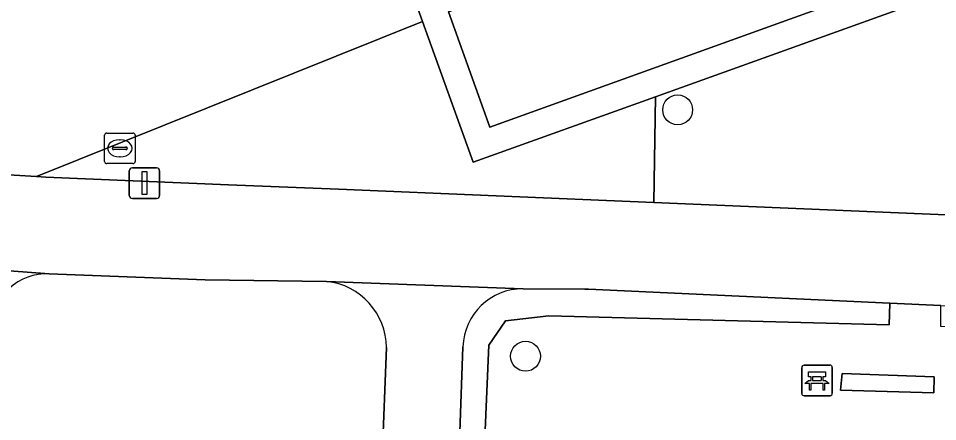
# Model space of a CAD drawing. Extents: x 160732 to 162107, y 387428 to 388479.
# Drawn here: x 161626.29 to 161656.35, y 387861.7 to 387874.89 of the extents above; entities that cross this region are included whole.
import ezdxf

# ---------------------------------------------------------------- set-up
doc = ezdxf.new("R2010")
doc.units = 0
for name, color, linetype in [('IMGEO_Bank', 7, 'Continuous'), ('IMGEO_Boom', 7, 'Continuous'), ('IMGEO_Groenvoorziening', 7, 'Continuous'), ('IMGEO_Haag', 7, 'Continuous'), ('IMGEO_Lichtmast', 7, 'Continuous'), ('IMGEO_Rijbaan_lokaal_open', 7, 'Continuous'), ('IMGEO_Rioolput', 7, 'Continuous'), ('IMGEO_Voetpad_open', 7, 'Continuous')]:
    doc.layers.add(name, color=color, linetype=linetype)

msp = doc.modelspace()

# ---------------------------------------------------------------- linework, layer by layer
at = {"layer": 'IMGEO_Bank'}
for p, q in [((161651.909, 387862.623), (161651.909, 387863.464)), ((161651.909, 387863.464), (161651.909, 387862.623)), ((161651.984, 387863.548), (161652.825, 387863.548)), ((161652.825, 387863.548), (161651.984, 387863.548)), ((161652.909, 387863.473), (161652.909, 387862.632)), ((161652.909, 387862.632), (161652.909, 387863.473)), ((161652.218, 387863.054), (161652.218, 387863.16)), ((161652.262, 387863.16), (161652.262, 387863.054)), ((161652.55, 387863.166), (161652.268, 387863.166)), ((161652.268, 387863.048), (161652.55, 387863.048)), ((161652.556, 387863.054), (161652.556, 387863.16)), ((161652.6, 387863.16), (161652.6, 387863.054)), ((161652.606, 387862.946), (161652.213, 387862.946)), ((161652.834, 387862.548), (161651.993, 387862.548)), ((161651.993, 387862.548), (161652.834, 387862.548))]:
    msp.add_line(p, q, dxfattribs=at)
for points in [[(161652.212, 387863.166), (161652.126, 387863.166), (161652.126, 387863.327), (161652.689, 387863.327), (161652.689, 387863.166), (161652.606, 387863.166)], [(161652.156, 387862.946), (161652.014, 387862.946), (161652.126, 387863.048), (161652.212, 387863.048)], [(161652.606, 387863.048), (161652.689, 387863.048), (161652.801, 387862.946), (161652.662, 387862.946)], [(161652.206, 387862.939), (161652.206, 387862.732), (161652.163, 387862.732), (161652.163, 387862.939)], [(161652.656, 387862.939), (161652.656, 387862.732), (161652.612, 387862.732), (161652.612, 387862.939)]]:
    msp.add_lwpolyline(points, dxfattribs=at)
for centre, radius, start, end in [((161651.987, 387863.47), 0.0779, 92.4484, 184.2845), ((161651.987, 387863.47), 0.0779, 92.4484, 184.2845), ((161652.831, 387863.47), 0.0779, 2.4484, 94.2845), ((161652.831, 387863.47), 0.0779, 2.4484, 94.2845), ((161652.211, 387863.159), 0.00671, 2.8957, 87.1043), ((161652.211, 387863.055), 0.00671, 272.8957, 357.1043), ((161652.268, 387863.159), 0.00671, 92.8957, 177.1043), ((161652.268, 387863.055), 0.00671, 182.8957, 267.1043), ((161652.55, 387863.159), 0.00671, 2.8957, 87.1043), ((161652.55, 387863.055), 0.00671, 272.8957, 357.1043), ((161652.607, 387863.159), 0.00671, 92.8957, 177.1043), ((161652.607, 387863.055), 0.00671, 182.8957, 267.1043), ((161652.156, 387862.939), 0.00671, 2.8957, 87.1043), ((161652.213, 387862.939), 0.00671, 92.8957, 177.1043), ((161652.605, 387862.939), 0.00671, 2.8957, 87.1043), ((161652.662, 387862.939), 0.00671, 92.8957, 177.1043), ((161651.987, 387862.626), 0.0779, 182.4484, 274.2845), ((161651.987, 387862.626), 0.0779, 182.4484, 274.2845), ((161652.831, 387862.626), 0.0779, 272.4484, 4.2845), ((161652.831, 387862.626), 0.0779, 272.4484, 4.2845)]:
    msp.add_arc(centre, radius, start, end, dxfattribs=at)
at = {"layer": 'IMGEO_Boom'}
for centre in [(161647.851, 387871.894), (161642.875, 387863.838)]:
    msp.add_circle(centre, 0.489, dxfattribs=at)
at = {"layer": 'IMGEO_Groenvoorziening'}
for points in [[(161665.523, 387884.233), (161662.758, 387884.346), (161662.715, 387883.303), (161662.693, 387882.455), (161659.402, 387881.281), (161660.788, 387877.239), (161647.123, 387872.326), (161647.074, 387868.863), (161664.885, 387868.116)], [(161618.012, 387870.106), (161625.371, 387869.782), (161626.154, 387869.76), (161626.882, 387869.716), (161639.508, 387874.78), (161639.199, 387875.64), (161660.607, 387883.337)], [(161654.795, 387865.577), (161644.93, 387866.03), (161644.815, 387866.031), (161642.797, 387866.042)], [(161664.678, 387864.327), (161656.461, 387864.81), (161656.463, 387865.5), (161654.795, 387865.577), (161654.769, 387864.868), (161643.642, 387865.165), (161642.218, 387864.995), (161641.674, 387864.202), (161640.807, 387843.993), (161640.117, 387844.003), (161640.011, 387841.155), (161640.846, 387841.144), (161640.654, 387837.346), (161664.901, 387836.366), (161665.886, 387862.559)], [(161640.824, 387864.148), (161640.24, 387847.409), (161640.189, 387845.944), (161640.169, 387845.41), (161640.117, 387844.003), (161640.807, 387843.993), (161641.674, 387864.202), (161642.218, 387864.995), (161643.642, 387865.165), (161654.769, 387864.868), (161654.795, 387865.577)]]:
    msp.add_lwpolyline(points, dxfattribs=at)
for points in [[(161659.551, 387877.751), (161658.243, 387881.533), (161650.166, 387878.628), (161640.35, 387875.098), (161641.705, 387871.334), (161651.519, 387874.863)], [(161639.508, 387874.78), (161626.882, 387869.716), (161627.183, 387869.698), (161633.159, 387869.447), (161636.756, 387869.296), (161647.074, 387868.863), (161647.123, 387872.326), (161641.162, 387870.183)], [(161653.178, 387862.728), (161653.227, 387863.272), (161656.246, 387863.163), (161656.235, 387862.641)], [(161656.246, 387863.163), (161653.227, 387863.272), (161653.178, 387862.728), (161656.235, 387862.641)]]:
    msp.add_lwpolyline(points, close=True, dxfattribs=at)
msp.add_arc((161642.784, 387864.081), 1.961, 89.6095, 178.0498, dxfattribs=at)
at = {"layer": 'IMGEO_Haag'}
for points in [[(161654.795, 387865.577), (161644.93, 387866.03), (161644.815, 387866.031), (161642.797, 387866.042)], [(161640.824, 387864.148), (161640.24, 387847.409), (161640.189, 387845.944), (161640.169, 387845.41), (161640.117, 387844.003), (161640.807, 387843.993), (161641.674, 387864.202), (161642.218, 387864.995), (161643.642, 387865.165), (161654.769, 387864.868), (161654.795, 387865.577)]]:
    msp.add_lwpolyline(points, dxfattribs=at)
msp.add_lwpolyline([(161656.246, 387863.163), (161653.227, 387863.272), (161653.178, 387862.728), (161656.235, 387862.641)], close=True, dxfattribs=at)
msp.add_arc((161642.784, 387864.081), 1.961, 89.6095, 178.0498, dxfattribs=at)
at = {"layer": 'IMGEO_Lichtmast'}
for p, q in [((161629.915, 387869.099), (161629.915, 387869.899)), ((161629.915, 387869.899), (161629.915, 387869.099)), ((161630.015, 387869.999), (161630.805, 387869.999)), ((161630.805, 387869.999), (161630.015, 387869.999)), ((161630.905, 387869.899), (161630.905, 387869.099)), ((161630.905, 387869.099), (161630.905, 387869.899)), ((161630.805, 387868.999), (161630.015, 387868.999)), ((161630.015, 387868.999), (161630.805, 387868.999))]:
    msp.add_line(p, q, dxfattribs=at)
msp.add_lwpolyline([(161630.335, 387869.874), (161630.485, 387869.874), (161630.485, 387869.124), (161630.335, 387869.124), (161630.335, 387869.874)], dxfattribs=at)
for centre, start, end in [((161630.015, 387869.899), 90, 180), ((161630.015, 387869.899), 90, 180), ((161630.805, 387869.899), 0, 90), ((161630.805, 387869.899), 360, 90), ((161630.015, 387869.099), 180, 270), ((161630.015, 387869.099), 180, 270), ((161630.805, 387869.099), 270, 0), ((161630.805, 387869.099), 270, 0)]:
    msp.add_arc(centre, 0.1, start, end, dxfattribs=at)
at = {"layer": 'IMGEO_Rijbaan_lokaal_open'}
for points in [[(161636.369, 387866.286), (161632.394, 387866.338), (161627.299, 387866.536)], [(161632.188, 387860.722), (161638.19, 387860.501), (161638.331, 387864.121)]]:
    msp.add_lwpolyline(points, dxfattribs=at)
for centre, radius, start, end in [((161627.227, 387864.708), 1.83, 87.7582, 177.9579), ((161636.126, 387864.094), 2.205, 0.6979, 83.67)]:
    msp.add_arc(centre, radius, start, end, dxfattribs=at)
at = {"layer": 'IMGEO_Rioolput'}
for p, q in [((161629.182, 387871.137), (161630.034, 387871.137)), ((161629.107, 387870.211), (161629.107, 387871.063)), ((161629.595, 387870.917), (161629.62, 387870.917)), ((161630.108, 387871.063), (161630.108, 387870.211)), ((161629.366, 387870.631), (161629.366, 387870.643)), ((161629.804, 387870.594), (161629.406, 387870.594)), ((161629.409, 387870.68), (161629.807, 387870.68)), ((161629.85, 387870.643), (161629.85, 387870.631)), ((161629.618, 387870.357), (161629.593, 387870.357)), ((161630.034, 387870.137), (161629.182, 387870.137))]:
    msp.add_line(p, q, dxfattribs=at)
for points in [[(161629.182, 387871.137), (161630.034, 387871.137)], [(161629.107, 387870.211), (161629.107, 387871.063)], [(161630.108, 387871.063), (161630.108, 387870.211)], [(161630.034, 387870.137), (161629.182, 387870.137)]]:
    msp.add_lwpolyline(points, dxfattribs=at)
for centre, radius, start, end in [((161629.184, 387871.061), 0.0765, 91.552, 178.448), ((161629.184, 387871.061), 0.0765, 91.552, 178.448), ((161630.032, 387871.061), 0.0765, 1.552, 88.448), ((161630.032, 387871.061), 0.0765, 1.552, 88.448), ((161629.406, 387870.64), 0.0403, 85.8775, 175.7526), ((161629.403, 387870.63), 0.0366, 178.938, 274.7102), ((161629.807, 387870.637), 0.043, 264.8664, 352.4533), ((161629.811, 387870.642), 0.0386, 1.7309, 96.639), ((161629.184, 387870.213), 0.0765, 181.552, 268.448), ((161629.184, 387870.213), 0.0765, 181.552, 268.448), ((161630.032, 387870.213), 0.0765, 271.552, 358.448), ((161630.032, 387870.213), 0.0765, 271.552, 358.448)]:
    msp.add_arc(centre, radius, start, end, dxfattribs=at)
for centre, major_axis, ratio, start_param, end_param in [((161629.594, 387870.637), (-0.387, 0.002), 0.722429, 4.712389, 7.853982), ((161629.619, 387870.637), (-0.39, 0.002), 0.717154, 1.570796, 4.712389)]:
    msp.add_ellipse(centre, major_axis=major_axis, ratio=ratio, start_param=start_param, end_param=end_param, dxfattribs=at)
at = {"layer": 'IMGEO_Voetpad_open'}
for points in [[(161659.402, 387881.281), (161662.693, 387882.455), (161662.715, 387883.303), (161660.607, 387883.337), (161639.199, 387875.64), (161639.508, 387874.78), (161641.162, 387870.183), (161647.123, 387872.326), (161660.788, 387877.239)], [(161659.551, 387877.751), (161651.519, 387874.863), (161641.705, 387871.334), (161640.35, 387875.098), (161650.166, 387878.628), (161658.243, 387881.533)]]:
    msp.add_lwpolyline(points, close=True, dxfattribs=at)
for points in [[(161664.885, 387868.116), (161647.074, 387868.863), (161636.756, 387869.296), (161633.159, 387869.447), (161627.183, 387869.698), (161626.882, 387869.716), (161626.154, 387869.76), (161625.371, 387869.782), (161618.012, 387870.106)], [(161621.217, 387866.987), (161627.299, 387866.536), (161632.394, 387866.338), (161636.369, 387866.286), (161642.797, 387866.042), (161644.815, 387866.031), (161644.93, 387866.03), (161654.795, 387865.577), (161656.463, 387865.5), (161660.307, 387865.324), (161662.305, 387865.218), (161664.589, 387865.097), (161664.885, 387868.116)], [(161627.299, 387866.536), (161621.217, 387866.987), (161621.171, 387866.985)], [(161642.797, 387866.042), (161636.369, 387866.286)], [(161638.331, 387864.121), (161638.19, 387860.501), (161637.42, 387840.789), (161637.27, 387837.648), (161637.225, 387836.93), (161639.848, 387836.779), (161640.011, 387841.155), (161640.117, 387844.003), (161640.169, 387845.41), (161640.189, 387845.944), (161640.24, 387847.409), (161640.824, 387864.148)]]:
    msp.add_lwpolyline(points, dxfattribs=at)
for centre, radius, start, end in [((161627.227, 387864.708), 1.83, 87.7582, 177.9579), ((161636.126, 387864.094), 2.205, 0.6979, 83.67), ((161642.784, 387864.081), 1.961, 89.6095, 178.0498)]:
    msp.add_arc(centre, radius, start, end, dxfattribs=at)

doc.saveas('drawing.dxf')
